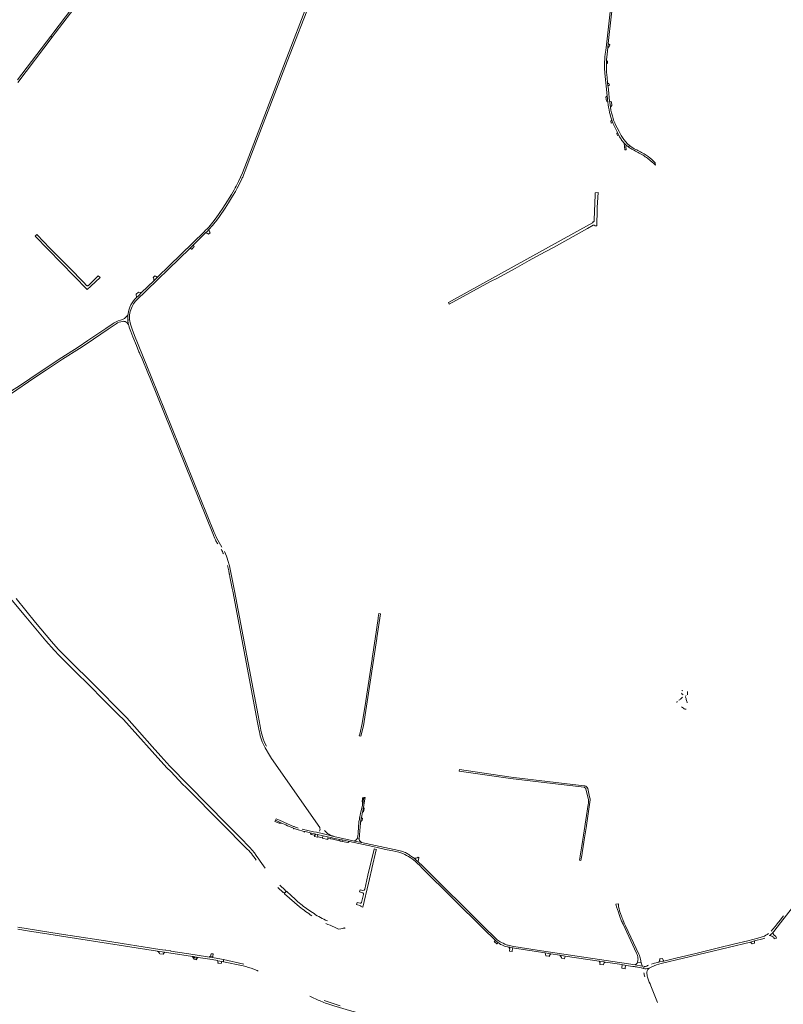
# Model space of a CAD drawing. Header units: metres. Extents: x 166325 to 190320, y 381923 to 404576.
# Tile 697 of 1056: x 175004 to 176462, y 392980 to 394860. Entities that reach past the tile are written whole.
import ezdxf

# ---------------------------------------------------------------- set-up
doc = ezdxf.new("R2010")
doc.units = ezdxf.units.M
for name, color, linetype, lineweight in [('B-WE-OG-WATER_BEEK-GV', 8, 'Continuous', 18), ('B-WE-OG-WATER_MEER-GV', 8, 'Continuous', 18), ('B-WE-VH-VERHARDING_ASFALT-GV', 8, 'Continuous', 18), ('B-WE-VH-VERHARDING_BETON-GV', 8, 'Continuous', 18), ('B-WE-VH-VERHARDING_BETONSTRAATSTEEN-GV', 8, 'Continuous', 18), ('B-WE-VH-VERHARDING_HALFVERHARDING-GV', 8, 'Continuous', 18), ('B-WE-VH-VERHARDING_STRAATBAKSTEEN-GV', 8, 'Continuous', 18)]:
    doc.layers.add(name, color=color, linetype=linetype, lineweight=lineweight)

msp = doc.modelspace()

# ---------------------------------------------------------------- linework, layer by layer
at = {"layer": 'B-WE-OG-WATER_BEEK-GV', "flags": 128}
for points in [[(174957.077, 393804.446), (174966.793, 393786.954), (174983.56, 393758.224), (174999.089, 393739.668), (175015.45, 393720.116), (175053.823, 393674.263), (175069.428, 393656.347), (175079.446, 393646.114), (175113.532, 393612.094), (175133.162, 393592.501), (175142.083, 393583.598), (175158.272, 393567.398), (175192.448, 393533.083), (175193.307, 393532.19), (175201.776, 393523.865), (175256.749, 393462.868), (175285.01, 393431.983), (175292.175, 393424.61), (175315.379, 393399.935), (175320.965, 393394.983), (175390.783, 393324.239), (175435.5, 393279.357)], [(175472.316, 393240.283), (175462.89, 393253.847), (175460.14, 393257.586), (175455.276, 393264.468), (175451.845, 393269.43), (175447.467, 393274.354), (175443.051, 393279.457), (175436.415, 393286.801), (175431.586, 393291.87), (175423.989, 393299.618), (175419.685, 393304.099), (175398.878, 393325.138), (175290.695, 393434.795), (175273.265, 393454.194), (175256.987, 393472.624), (175208.623, 393527.088), (175138.762, 393597.006), (175104.67, 393631.176), (175091.125, 393644.54), (175077.23, 393658.467), (175064.45, 393672.661), (175034.376, 393709.429), (174997.096, 393754.862)], [(175496.511, 393203.677), (175506.718, 393193.875), (175506.834, 393193.776), (175507.33, 393194.354), (175508.123, 393193.669), (175508.73, 393193.145), (175509.103, 393192.823), (175509.402, 393192.582), (175512.505, 393196.02), (175512.35, 393196.164), (175512.29, 393196.219), (175512.223, 393196.28), (175511.811, 393196.653), (175511.523, 393196.913), (175511.317, 393197.1), (175510.583, 393197.764), (175510.49, 393197.848), (175511.016, 393198.417), (175510.923, 393198.502), (175500.302, 393207.847)], [(175522.101, 393188.229), (175513.694, 393196.014), (175513.384, 393196.072), (175512.942, 393196.086), (175512.505, 393196.02), (175509.402, 393192.582), (175509.336, 393192.22), (175509.348, 393191.852), (175509.44, 393191.495), (175509.606, 393191.166), (175509.652, 393191.1), (175537.983, 393166.653)], [(175604.755, 393127.758), (175612.521, 393123.67), (175625.06, 393126.019)], [(175625.06, 393126.019), (175622.372, 393127.159)]]:
    msp.add_lwpolyline(points, dxfattribs=at)
at = {"layer": 'B-WE-OG-WATER_BEEK-GV'}
for points in [[(175435.5, 393279.357, -0.06690363), (175455.27, 393255.468)], [(175543.083, 393169.496, -0.01865657), (175522.101, 393188.229)], [(175537.983, 393166.653, 0.03019486), (175561.791, 393149.426)], [(175565.742, 393153.458, -0.02080808), (175543.083, 393169.496)], [(175591.165, 393139.663, -0.0444757), (175565.742, 393153.458)], [(175588.244, 393134.92, 0.01394386), (175604.755, 393127.758)]]:
    msp.add_lwpolyline(points, format="xyb", dxfattribs=at)
at = {"layer": 'B-WE-OG-WATER_MEER-GV'}
for points in [[(176269.148, 393566.389, 0.00515342), (176263.952, 393562.068)], [(176267.128, 393574.431, 0.02838351), (176270.286, 393570.928)], [(176275.374, 393565.76, -0.21340101), (176275.035, 393567.92)], [(176275.498, 393569.687, -0.20565415), (176276.394, 393570.073)], [(176278.925, 393570.878, 0.009105), (176278.575, 393577.247)], [(176259.406, 393558.367, 0.31415868), (176258.266, 393556.381)], [(176263.017, 393561.364, -0.08381018), (176262.241, 393561.007)], [(176267.539, 393548.075, 0.00579271), (176270.838, 393545.51)], [(176276.362, 393562.133, -0.02960794), (176275.698, 393564.433)], [(176277.675, 393558.563, 0.03335451), (176276.362, 393562.133)], [(176278.184, 393556.001, 0.10819086), (176277.675, 393558.563)], [(176270.838, 393545.51, 0.20165655), (176276.214, 393543.508)]]:
    msp.add_lwpolyline(points, format="xyb", dxfattribs=at)
at = {"layer": 'B-WE-OG-WATER_MEER-GV', "flags": 128}
for points in [[(176268.502, 393579.231), (176267.58, 393579.367)], [(176268.839, 393579.085), (176268.502, 393579.231)]]:
    msp.add_lwpolyline(points, dxfattribs=at)
at = {"layer": 'B-WE-VH-VERHARDING_ASFALT-GV', "flags": 128}
for points in [[(175223.673, 395040.066), (175217.561, 395033.562), (175216.165, 395032.012), (175210.831, 395025.252), (175146.141, 394937.75), (175069.314, 394835.979), (175063.501, 394828.279), (175065.94, 394826.341), (175071.756, 394834.02), (175130.311, 394911.341), (175146.081, 394932.471), (175210.161, 395019.163)], [(176136.372, 394891.661), (176142.586, 394947.268), (176139.218, 394947.33), (176137.151, 394929.824), (176135.93, 394919.383), (176132.803, 394892.22), (176123.29, 394806.115), (176122.689, 394801.899), (176121.749, 394793.717)], [(175431.02, 394562.971), (175435.73, 394574.741), (175440.336, 394586.553), (175510.221, 394768.411), (175566.503, 394914.331), (175563.148, 394915.488), (175555.829, 394896.507), (175510.551, 394779.09), (175441.171, 394598.78), (175429.081, 394567.721), (175425.501, 394559.411), (175421.531, 394551.191), (175417.081, 394542.281), (175415.212, 394538.632), (175413.251, 394535.032), (175408.061, 394526.091), (175396.331, 394507.031), (175391.678, 394499.99), (175384.921, 394490.09), (175378.811, 394481.561), (175372.591, 394473.34), (175367.531, 394467.281)], [(176123.828, 394770.472), (176123.833, 394772.222), (176123.914, 394775.484), (176124.035, 394778.586), (176124.197, 394781.687), (176124.283, 394783.064), (176125.234, 394793.789), (176126.528, 394806.213), (176127.44, 394814.225), (176133.252, 394865.311), (176136.372, 394891.661)], [(176120.422, 394767.723), (176120.519, 394765.895), (176120.894, 394758.841), (176121.001, 394757.75), (176125.274, 394714.18), (176125.798, 394708.833), (176126.06, 394706.162), (176126.405, 394703.621), (176126.584, 394702.308)], [(176131.692, 394692.853), (176131.645, 394693.16), (176130.314, 394701.777), (176130.003, 394704.605), (176127.662, 394725.908), (176126.997, 394731.958), (176126.871, 394733.11), (176126.217, 394739.06), (176125.039, 394749.778), (176124.544, 394754.586), (176124.178, 394759.406)], [(176134.116, 394668.325), (176135.025, 394665.869), (176135.985, 394663.432), (176136.965, 394661.086), (176137.993, 394658.76), (176144.851, 394644.82), (176147.524, 394639.387), (176149.063, 394636.258)], [(176147.975, 394646.379), (176140.899, 394660.646)], [(176153.376, 394629.492), (176154.113, 394628.534), (176154.992, 394627.391), (176156.79, 394625.261), (176157.847, 394624.097)], [(176162.34, 394619.751), (176165.844, 394616.919), (176168.155, 394619.562)], [(175226.378, 394323.938), (175328.376, 394423.264), (175335.558, 394430.258), (175347.421, 394441.81), (175353.113, 394447.264), (175358.73, 394452.795), (175361.478, 394455.557), (175365.123, 394459.576), (175371.882, 394467.034), (175374.579, 394470.219), (175380.111, 394477.37), (175385.191, 394484.341), (175395.978, 394500), (175402.521, 394510.281), (175410.17, 394522.751), (175415.67, 394532.031), (175419.061, 394538.341), (175423.861, 394547.911), (175427.731, 394555.841)], [(175355.774, 394454.913), (175267.429, 394368.785)], [(175267.429, 394368.785), (175260.039, 394361.581), (175236.679, 394338.807), (175230.661, 394332.94), (175227.179, 394329.606)], [(175213.921, 394285.127), (175213.664, 394286.72), (175210.225, 394286.136)], [(175210.225, 394286.136), (175213.664, 394286.72)], [(175211.562, 394277.801), (175212.239, 394275.283), (175213.371, 394271.311), (175215.787, 394264.834), (175219.936, 394254.635), (175226.648, 394238.136), (175231.637, 394225.872), (175232.547, 394223.749), (175234.096, 394220.341), (175236.145, 394215.853), (175249.701, 394182.531), (175252.031, 394177.161), (175373.801, 393875.69), (175375.987, 393870.574), (175377.393, 393867.292), (175378.63, 393864.811), (175381.574, 393859.81), (175381.921, 393859.22)], [(175223.031, 394257.311), (175218.531, 394268.91)], [(175377.061, 393877.058), (175375.365, 393881.253), (175255.171, 394178.561), (175223.031, 394257.311)], [(175390.041, 393853.149), (175384.527, 393862.127), (175379.671, 393871.03)], [(175400.479, 393817.884), (175402.92, 393807.91), (175404.079, 393802.06), (175404.185, 393801.759), (175405.22, 393796.59), (175409.501, 393774.19), (175410.521, 393769.22), (175457.731, 393518.591), (175460.38, 393505.531), (175461.66, 393499.635), (175462.231, 393497.16)], [(175467.161, 393491.876), (175465.071, 393500.35), (175464.34, 393503.661), (175462.736, 393511.488), (175458.84, 393531.911), (175414.051, 393769.91), (175409.091, 393795.22), (175405.841, 393811.06), (175405.127, 393814.281), (175404.281, 393817.469), (175401.341, 393827.31)], [(176442.296, 393117.971), (176443.608, 393119.426), (176456.319, 393136.153), (176563.512, 393273.311), (176580.004, 393295.533), (176588.834, 393307.428), (176599.71, 393322.617), (176611.139, 393339.194), (176618.087, 393349.532), (176640.564, 393385.36), (176668.593, 393432.772), (176674.205, 393442.266), (176684.833, 393460.638), (176709.236, 393502.123), (176736.599, 393549.135), (176761.462, 393591.377), (176785.404, 393632.584), (176809.262, 393673.172), (176816.075, 393685.474)], [(175474.265, 393466.539), (175478.771, 393458.97), (175484.66, 393449.78), (175576.576, 393317.962)], [(175654.271, 393326.472), (175654.54, 393328.399), (175655.044, 393331.458), (175655.64, 393334.5), (175656.063, 393336.248), (175656.213, 393337.009), (175658.268, 393347.376), (175658.642, 393349.262), (175659.36, 393352.92), (175659.616, 393354.254), (175659.92, 393355.837), (175662.391, 393368.719), (175663.494, 393374.893), (175661.001, 393375.439), (175660.782, 393374.261), (175660.575, 393373.148), (175660.431, 393372.376), (175658.799, 393363.599), (175658.234, 393360.557), (175654.643, 393344.347), (175652.75, 393335.47)], [(175526.504, 393319.968), (175515.031, 393324.91), (175499.584, 393332.033), (175496.968, 393333.141), (175493.67, 393334.751), (175492.167, 393332.002), (175500.104, 393328.3), (175505.566, 393325.752), (175511.81, 393322.84), (175515.421, 393321.114), (175519.085, 393319.502), (175526.723, 393316.523), (175527.898, 393316.068)], [(175651.17, 393327.002), (175650.63, 393320.06), (175649.835, 393306.688), (175649.223, 393301.068), (175648.862, 393299.222), (175648.166, 393296.605), (175652.227, 393295.826), (175652.801, 393303.78), (175653.67, 393319.13), (175654.271, 393326.472)], [(175535.464, 393313.472), (175535.899, 393313.351), (175544.513, 393310.96), (175546.689, 393310.357), (175547.356, 393310.172), (175548.135, 393309.961), (175556.863, 393308.352), (175558.371, 393307.996), (175569.431, 393305.384), (175572.602, 393304.635), (175583.515, 393302.058), (175591.753, 393300.114), (175598.751, 393298.601), (175602.28, 393297.838), (175615.089, 393295.069), (175619.772, 393294.057), (175633.69, 393291.048), (175677.721, 393281.529), (175688.854, 393279.122), (175705.191, 393275.59), (175715.98, 393273.34), (175727.531, 393270.56), (175731.29, 393269.525), (175735.003, 393268.338)], [(175727.94, 393273.81), (175656.699, 393289.278), (175642.913, 393292.124), (175626.7, 393295.63), (175605.866, 393300.342), (175583.702, 393305.777), (175570.386, 393308.962), (175564.893, 393309.832), (175542.916, 393314.47)], [(175570.386, 393308.962), (175583.702, 393305.777), (175605.866, 393300.342), (175603.134, 393301.136)], [(175653.55, 393173.215), (175648.385, 393174.838), (175646.864, 393170.758), (175646.934, 393170.738), (175655.22, 393168.365), (175654.916, 393167.06), (175659.036, 393166.093), (175669.498, 393211.385), (175669.937, 393212.207), (175670.776, 393215.909), (175670.715, 393216.562), (175671.55, 393219.926), (175671.741, 393220.176), (175676.172, 393239.072), (175676.106, 393239.722), (175684.625, 393275.5), (175684.716, 393275.884), (175680.433, 393276.909), (175680.35, 393276.236), (175668.658, 393226.711), (175662.568, 393200.352), (175662.557, 393200.302)], [(175764.462, 393252.492), (175761.049, 393255.721), (175756.808, 393259.14), (175753.941, 393261.25), (175748.3, 393265.41)], [(175762.471, 393249.97), (175767.434, 393245.131), (175772.087, 393240.526), (175889.252, 393124.569), (175910.832, 393103.433), (175912.718, 393101.683), (175916.109, 393098.782), (175917.612, 393097.633)], [(175910.84, 393107.84), (175891.631, 393126.56), (175773.311, 393244.12), (175764.462, 393252.492)], [(175659.185, 393197.409), (175653.878, 393199.127), (175652.616, 393195.04), (175659.06, 393192.933)], [(175660.381, 393190.264), (175656.696, 393174.7)], [(175656.696, 393174.7), (175656.653, 393174.516)], [(176147.261, 393172.351), (176141.647, 393171.329)], [(176157.998, 393135.265), (176157.159, 393137.13), (176155.642, 393140.5), (176154.924, 393142.362), (176154.013, 393144.725), (176153.043, 393147.243), (176152.593, 393148.41), (176149.125, 393159.142), (176148.062, 393162.879)], [(176148.282, 393151.63), (176150.13, 393146.326), (176152.083, 393141.059)], [(176155.613, 393133.28), (176181.393, 393078.028)], [(176185.842, 393075.88), (176160.483, 393130.091), (176157.998, 393135.265)], [(176461.973, 393149.22), (176455.413, 393140.91), (176449.957, 393133.863), (176446.238, 393129.222), (176441.522, 393123.558), (176438.708, 393120.312)], [(175000.237, 393123.573), (175018.912, 393120.525), (175267.161, 393081.983), (175280.358, 393079.947), (175333.536, 393071.723), (175335.252, 393071.45), (175344.351, 393069.999), (175371.464, 393065.806), (175381.614, 393063.964), (175381.548, 393063.452), (175382.237, 393063.327), (175389.626, 393061.986), (175389.753, 393062.413), (175390.692, 393062.242), (175393.213, 393061.699), (175392.756, 393065.702), (175375.43, 393069.09), (175372.042, 393069.643), (175366.256, 393070.566), (175362.455, 393071.173), (175326.506, 393076.673), (175322.562, 393077.276), (175292.22, 393081.917), (175292.282, 393082.323), (175282.604, 393084.035), (175281.688, 393084.155), (175281.613, 393083.688), (175271.407, 393085.313), (175167.76, 393101.28), (175079.414, 393115.159), (175000.317, 393127.439)], [(176442.29, 393117.036), (176442.296, 393117.971)], [(175930.189, 393095.311), (175926.742, 393096.839), (175923.358, 393098.502)], [(176422.944, 393109.573), (176419.261, 393108.328), (176412.744, 393106.573), (176393.874, 393101.492), (176366.398, 393095.018), (176340.134, 393088.698), (176294.489, 393077.687), (176259.167, 393069.329), (176246.073, 393066.169), (176233.225, 393063.069), (176225.41, 393061.183), (176223.88, 393060.806), (176212.978, 393058.119), (176209.881, 393057.268)], [(176224.075, 393057.298), (176228.225, 393058.423), (176398.653, 393099.356), (176406.652, 393101.42), (176422.715, 393105.573), (176426.415, 393106.905)], [(176435.581, 393111.841), (176436.456, 393111.701)], [(176439.491, 393110.574), (176441.792, 393109.35)], [(176443.776, 393107.444), (176444.024, 393106.726)], [(176444.024, 393106.726), (176444.154, 393106.349), (176444.232, 393106.009), (176444.364, 393105.428), (176448.657, 393106.601), (176448.106, 393108.616)], [(175937.659, 393089.504), (175939.535, 393089.191), (175941.421, 393088.94), (175945.264, 393088.266), (175948.55, 393087.69), (176007.015, 393078.542), (176017.502, 393076.901), (176035.179, 393074.144), (176045.368, 393072.598), (176110.304, 393062.75), (176119.337, 393061.38), (176121.569, 393060.999), (176126.77, 393060.11), (176153.217, 393056.101), (176161.83, 393054.795), (176174.4, 393052.89), (176174.638, 393052.862), (176176.02, 393052.688), (176177.411, 393052.489), (176178.806, 393052.264), (176180.201, 393052.016), (176181.592, 393051.744), (176183.185, 393051.401), (176186.758, 393050.691), (176190.071, 393050.033)], [(176194.235, 393052.939), (176192.222, 393053.288), (176178.63, 393055.654), (176000.081, 393082.729), (175959.205, 393089.105), (175946.858, 393091.031)], [(175431.737, 393057.276), (175392.756, 393065.702), (175393.213, 393061.699), (175430.209, 393053.79)], [(176183.518, 393061.459), (176183.367, 393060.972), (176190.341, 393059.873), (176188.879, 393066.276), (176188.223, 393069.181), (176187.713, 393071.004)], [(176190.671, 393049.878), (176194.896, 393048.782), (176196.072, 393052.686)], [(176204.877, 393048.881), (176204.141, 393048.75), (176202.316, 393048.564), (176199.487, 393048.412), (176197.072, 393048.455), (176194.896, 393048.782), (176190.671, 393049.878)], [(176196.072, 393052.686), (176194.896, 393048.782), (176197.072, 393048.455), (176199.487, 393048.412), (176202.316, 393048.564), (176204.141, 393048.75), (176204.877, 393048.881)], [(176221.137, 392983.622), (176208.505, 393015.913), (176207.146, 393019.474), (176205.812, 393022.881), (176203.268, 393030.525)], [(175590.374, 392981.722), (175603.283, 392977.418), (175614.143, 392974.122), (175626.964, 392970.827), (175626.835, 392970.344), (175637.82, 392967.402), (175727.017, 392943.883), (175740.976, 392939.879), (175767.331, 392932.127), (175833.78, 392911.363), (175833.91, 392911.321), (175848.174, 392906.755), (176129.701, 392819.54)]]:
    msp.add_lwpolyline(points, dxfattribs=at)
at = {"layer": 'B-WE-VH-VERHARDING_ASFALT-GV'}
for points in [[(176121.749, 394793.717, 0.033044), (176120.439, 394774.41)], [(176120.439, 394774.41, 0.01450604), (176120.422, 394767.723)], [(176124.178, 394759.406, -0.01536415), (176123.828, 394770.472)], [(176126.584, 394702.308, 0.01362603), (176129.881, 394682.859)], [(176129.881, 394682.859, 0.03020655), (176134.116, 394668.325)], [(176136.82, 394670.97, -0.04084858), (176131.692, 394692.853)], [(176140.899, 394660.646, -0.02935853), (176136.82, 394670.97)], [(176157.116, 394631.422, -0.0375118), (176147.975, 394646.379)], [(176149.063, 394636.258, 0.03329292), (176153.376, 394629.492)], [(176162.961, 394624.389, -0.02485199), (176157.116, 394631.422)], [(176168.155, 394619.562, -0.04161892), (176162.961, 394624.389)], [(175428.018, 394556.133, 0.02194417), (175431.02, 394562.971)], [(175427.731, 394555.841, 0.42312804), (175428.018, 394556.133)], [(175367.531, 394467.281, -0.02822772), (175355.774, 394454.913)], [(175227.179, 394329.606, 0.16982389), (175210.661, 394298.433)], [(175220.05, 394315.188, -0.08409935), (175226.378, 394323.938)], [(175213.411, 394290.559, -0.06093714), (175214.89, 394302.688)], [(175214.89, 394302.688, -0.05278736), (175220.05, 394315.188)], [(175210.225, 394286.136, 0.03947634), (175211.562, 394277.801)], [(175213.664, 394286.72, -0.03309231), (175213.411, 394290.559)], [(175218.531, 394268.91, -0.05525544), (175213.921, 394285.127)], [(175379.671, 393871.03, -0.02454719), (175377.061, 393877.058)], [(175388.339, 393849.136, -0.02661574), (175392.919, 393840.192)], [(175401.341, 393827.31, 0.04047747), (175394.692, 393844.627)], [(175462.231, 393497.16, 0.04564611), (175466.876, 393481.54)], [(175474.731, 393472.999, -0.05817853), (175467.161, 393491.876)], [(175466.876, 393481.54, 0.03019447), (175474.265, 393466.539)], [(175652.75, 393335.47, 0.0217218), (175651.17, 393327.002)], [(175528.805, 393319.07, -0.00526176), (175526.504, 393319.968)], [(175527.898, 393316.068, 0.01715759), (175535.464, 393313.472)], [(175535.62, 393316.746, -0.01611794), (175528.805, 393319.07)], [(175576.576, 393317.962, -0.23696115), (175576.259, 393311.155)], [(175594.001, 393305.126, -0.06050771), (175585.552, 393312.443)], [(175603.134, 393301.136, -0.07337208), (175594.001, 393305.126)], [(175732.965, 393272.594, 0.02387883), (175727.94, 393273.81)], [(175742.336, 393268.881, 0.04618576), (175732.965, 393272.594)], [(175735.003, 393268.338, -0.05841296), (175749.593, 393260.368)], [(175748.3, 393265.41, 0.02766391), (175742.336, 393268.881)], [(175749.593, 393260.368, -0.03806314), (175762.471, 393249.97)], [(175659.06, 393192.933, -0.34434582), (175660.381, 393190.264)], [(175662.557, 393200.302, -0.33213729), (175659.185, 393197.409)], [(175656.653, 393174.516, -0.30838329), (175653.55, 393173.215)], [(176141.647, 393171.329, -0.02126816), (176148.282, 393151.63)], [(176147.145, 393166.798, -0.11345158), (176147.261, 393172.351)], [(176148.062, 393162.879, -0.03549516), (176147.145, 393166.798)], [(176152.083, 393141.059, 0.02676829), (176155.613, 393133.28)], [(176433.448, 393115.335, -0.05618328), (176422.944, 393109.573)], [(176442.296, 393117.971, -0.04258497), (176435.581, 393111.841)], [(176443.462, 393113.249, -0.24870619), (176442.29, 393117.036)], [(175915.669, 393103.691, -0.04254063), (175910.84, 393107.84)], [(175923.358, 393098.502, -0.03166444), (175915.669, 393103.691)], [(175917.612, 393097.633, 0.06347212), (175926.553, 393092.719)], [(176434.935, 393111.353, 0.00346017), (176435.581, 393111.841)], [(176436.456, 393111.701, -0.06684537), (176439.491, 393110.574)], [(176441.792, 393109.35, -0.17685454), (176443.776, 393107.444)], [(176446.041, 393110.843, -0.05035306), (176443.462, 393113.249)], [(176448.106, 393108.616, 0.11790168), (176446.041, 393110.843)], [(175926.553, 393092.719, 0.04995704), (175937.659, 393089.504)], [(175936.479, 393093.031, -0.06392538), (175930.189, 393095.311)], [(175946.858, 393091.031, -0.01656935), (175936.479, 393093.031)], [(176181.393, 393078.028, -0.09998122), (176184.133, 393068.629)], [(176184.133, 393068.629, -0.10055974), (176183.518, 393061.459)], [(176187.713, 393071.004, 0.01824233), (176185.842, 393075.88)], [(175430.209, 393053.79, -0.02137915), (175450.867, 393047.376)], [(175450.867, 393047.376, -0.03127208), (175459.209, 393043.785)], [(176190.071, 393050.033, -0.02192568), (176190.671, 393049.878)], [(176195.57, 393040.236, 0.08561535), (176197.162, 393032.668)], [(176200.852, 393053.376, -0.10166906), (176196.072, 393052.686)], [(176200.945, 393038.696, -0.27573088), (176204.877, 393048.881)], [(176204.387, 393055.149, 0.01051692), (176200.852, 393053.376)], [(176204.877, 393048.881, -0.0467054), (176206.556, 393049.959)], [(176206.556, 393049.959, -0.06057359), (176224.075, 393057.298)], [(176203.268, 393030.525, -0.03927692), (176200.945, 393038.696)], [(175557.791, 392996.064, 0.01734024), (175578.943, 392986.233)], [(175578.943, 392986.233, 0.01500468), (175590.374, 392981.722)], [(175615.651, 392977.768, -0.02379051), (175585.42, 392987.703)]]:
    msp.add_lwpolyline(points, format="xyb", dxfattribs=at)
at = {"layer": 'B-WE-VH-VERHARDING_ASFALT-GV', "flags": 128}
msp.add_lwpolyline([(175337.474, 393068.854), (175341.245, 393068.522), (175344.351, 393069.999), (175335.252, 393071.45)], close=True, dxfattribs=at)
at = {"layer": 'B-WE-VH-VERHARDING_BETON-GV'}
for points in [[(176162.34, 394619.751, -0.02590639), (176157.847, 394624.097)], [(176161.021, 394617.994, -0.30104686), (176162.34, 394619.751)]]:
    msp.add_lwpolyline(points, format="xyb", dxfattribs=at)
at = {"layer": 'B-WE-VH-VERHARDING_BETON-GV', "flags": 128}
msp.add_lwpolyline([(176157.847, 394624.097), (176158.49, 394617.836), (176159.181, 394611.1), (176161.721, 394611.169), (176161.021, 394617.994)], dxfattribs=at)
for points in [[(176085.69, 393395.896), (176084.983, 393396.353), (176084.495, 393396.606), (176083.718, 393397.001), (176082.909, 393397.324), (176082.073, 393397.571), (176081.471, 393397.699), (176011.551, 393405.879), (175946.993, 393413.433), (175937.591, 393414.533), (175843.483, 393428.437), (175843.051, 393425.635), (175940.581, 393411.272), (176009.847, 393403.187), (176081.213, 393394.856), (176084.32, 393392.597), (176084.561, 393391.669), (176089.998, 393370.738), (176089.697, 393364.404), (176089.688, 393364.206), (176089.291, 393361.801), (176080.113, 393302.998), (176076.991, 393282.992), (176074.342, 393267.796), (176073.551, 393263.261), (176072.254, 393255.819), (176075.247, 393255.231), (176076.813, 393264.474), (176077.486, 393268.446), (176077.851, 393270.108), (176078.932, 393276.911), (176081.732, 393294.526), (176085.057, 393317.114), (176092.971, 393370.887), (176092.818, 393372.702), (176092.558, 393374.329), (176091.906, 393376.728), (176088.262, 393392.424), (176088.068, 393392.922), (176087.83, 393393.418), (176087.555, 393393.895), (176087.245, 393394.349), (176086.901, 393394.779), (176086.526, 393395.182), (176086.122, 393395.555)], [(176406.709, 393098.254), (176406.667, 393098.899), (176406.665, 393100.564), (176406.652, 393101.42), (176398.653, 393099.356), (176399.305, 393098.802), (176399.801, 393098.429), (176400.494, 393097.796), (176400.91, 393097.335), (176401.291, 393096.844), (176401.496, 393096.534), (176401.634, 393096.326), (176401.969, 393095.719), (176406.873, 393096.919), (176406.723, 393098.14)], [(175373.508, 393076.561), (175369.259, 393076.722), (175368.378, 393072.394), (175372.477, 393071.769)]]:
    msp.add_lwpolyline(points, close=True, dxfattribs=at)
at = {"layer": 'B-WE-VH-VERHARDING_BETONSTRAATSTEEN-GV', "flags": 128}
for points in [[(176130.147, 394811.786), (176127.44, 394814.225), (176126.528, 394806.213), (176129.254, 394808.381)], [(176128.796, 394738.033), (176128.095, 394738.312), (176126.217, 394739.06), (176126.871, 394733.11), (176128.617, 394734.135), (176129.639, 394734.734)], [(176125.274, 394714.18), (176122.768, 394712.184), (176124.19, 394704.164), (176124.739, 394704.03), (176126.405, 394703.621), (176126.06, 394706.162), (176125.798, 394708.833)], [(176133.574, 394703.279), (176130.003, 394704.605), (176130.314, 394701.777), (176131.645, 394693.16), (176134.419, 394696.152)], [(176144.851, 394644.82), (176143.57, 394642.424), (176144.871, 394638.528), (176147.524, 394639.387)], [(175365.991, 394455.074), (175365.675, 394456.021), (175365.42, 394457.451), (175365.123, 394459.576), (175361.478, 394455.557), (175358.73, 394452.795), (175360.665, 394452.447), (175361.947, 394452.26), (175362.754, 394451.966), (175363.389, 394451.28), (175363.551, 394451.105), (175364.411, 394450.176), (175367.741, 394453.104), (175366.908, 394454.042)], [(175337.225, 394426.933), (175336.417, 394428.245), (175335.928, 394429.243), (175335.558, 394430.258), (175328.376, 394423.264), (175329.577, 394422.937), (175331.043, 394422.44), (175331.866, 394421.947), (175332.393, 394421.631)], [(175267.429, 394368.785), (175265.309, 394369.268), (175264.123, 394369.639), (175262.788, 394370.326), (175262.07, 394370.718), (175258.885, 394367.85), (175259.202, 394367.091), (175259.229, 394366.927), (175259.777, 394365.589), (175259.927, 394364.026), (175260.039, 394361.581)], [(175227.179, 394329.606), (175230.661, 394332.94), (175236.679, 394338.807), (175230.498, 394340.049), (175226.111, 394335.753)], [(175660.119, 393347.646), (175661.514, 393354.085), (175659.92, 393355.837), (175659.616, 393354.254), (175659.36, 393352.92), (175658.642, 393349.262), (175658.268, 393347.376)], [(175658.429, 393335.01), (175657.649, 393335.533), (175657.352, 393335.732), (175656.595, 393336.459), (175656.213, 393337.009), (175656.063, 393336.248), (175655.64, 393334.5), (175655.044, 393331.458), (175654.54, 393328.399), (175655.579, 393329.763), (175656.652, 393330.599), (175657.787, 393331.483)], [(175567.383, 393303.54), (175569.431, 393305.384), (175558.371, 393307.996), (175559.17, 393306.726), (175560.404, 393304.765), (175566.793, 393303.008)], [(175916.109, 393098.782), (175912.718, 393101.683), (175910.832, 393103.433), (175910.886, 393102.003), (175910.797, 393101.546), (175910.629, 393101.132), (175910.376, 393100.742), (175910.051, 393100.408), (175909.665, 393100.144), (175914.814, 393095.769), (175915.063, 393096.075), (175915.443, 393096.449), (175915.857, 393096.784), (175916.301, 393097.076), (175916.773, 393097.324), (175917.612, 393097.633)], [(175277.95, 393076.115), (175278.801, 393077.853), (175280.288, 393079.5), (175280.358, 393079.947), (175267.161, 393081.983), (175267.075, 393081.429), (175267.973, 393081.059), (175268.479, 393080.684), (175269.202, 393080.084), (175269.699, 393079.39), (175270.704, 393077.99), (175271.268, 393077.06)], [(175944.666, 393086.407), (175945.264, 393088.266), (175941.421, 393088.94), (175939.535, 393089.191), (175937.659, 393089.504), (175939.308, 393086.487), (175939.132, 393083.184), (175939.068, 393081.986), (175944.202, 393081.346), (175944.295, 393082.36)], [(176016.491, 393075.655), (176016.965, 393076.303), (176017.502, 393076.901), (176007.015, 393078.542), (176008.355, 393073.124), (176014.025, 393072.08), (176015.193, 393071.927), (176015.297, 393072.693), (176015.483, 393073.474), (176015.746, 393074.233), (176016.083, 393074.963)], [(175341.25, 393065.009), (175341.186, 393066.713), (175343.335, 393068.847), (175344.272, 393069.49), (175344.351, 393069.999), (175341.245, 393068.522), (175337.474, 393068.854), (175335.252, 393071.45), (175333.536, 393071.723), (175333.945, 393071.202), (175336.403, 393068.073), (175336.38, 393066.278)], [(175368.378, 393072.394), (175367.663, 393071.897), (175367.037, 393071.461), (175366.318, 393070.961), (175366.294, 393070.807), (175368.259, 393070.505), (175372.082, 393069.895), (175372.477, 393071.769)], [(176045.368, 393072.598), (176035.179, 393074.144), (176038.286, 393069.792), (176038.242, 393068.276), (176044.177, 393067.34)], [(176121.569, 393060.999), (176119.337, 393061.38), (176110.304, 393062.75), (176111.922, 393059.843), (176111.59, 393057.505), (176111.47, 393056.66), (176118.214, 393055.716), (176118.379, 393056.429), (176118.691, 393057.782), (176118.98, 393059.036)]]:
    msp.add_lwpolyline(points, close=True, dxfattribs=at)
for points in [[(175660.782, 393374.261), (175658.528, 393374.681), (175658.311, 393373.625), (175657.987, 393372.048), (175657.351, 393367.768)], [(175658.234, 393360.557), (175658.799, 393363.599), (175660.431, 393372.376), (175660.575, 393373.148), (175660.782, 393374.261)], [(175505.566, 393325.752), (175500.104, 393328.3), (175492.167, 393332.002), (175491.026, 393329.638), (175498.98, 393326.219)], [(175646.195, 393294.676), (175643.73, 393292.759), (175642.913, 393292.124), (175656.699, 393289.278), (175656.04, 393289.884), (175652.685, 393292.966)], [(175652.685, 393292.966), (175652.227, 393295.826), (175648.166, 393296.605), (175647.375, 393295.384)], [(176182.063, 393058.444), (176178.684, 393056.009), (176178.63, 393055.654), (176192.222, 393053.288), (176192.348, 393054.016), (176190.341, 393059.873), (176183.367, 393060.972)], [(176153.876, 393054.375), (176153.838, 393053.573), (176153.631, 393052.214), (176153.456, 393051.06), (176153.437, 393050.934), (176153.247, 393049.685), (176153.169, 393049.177), (176159.586, 393048.409), (176159.636, 393048.792), (176159.8, 393050.049), (176159.816, 393050.169), (176159.984, 393051.46)], [(176161.83, 393054.795), (176153.217, 393056.101)], [(176159.984, 393051.46), (176160.225, 393053.304), (176160.277, 393053.459)]]:
    msp.add_lwpolyline(points, dxfattribs=at)
at = {"layer": 'B-WE-VH-VERHARDING_BETONSTRAATSTEEN-GV'}
for points in [[(175657.351, 393367.768, -0.05999365), (175658.224, 393365.547)], [(175658.224, 393365.547, -0.088176), (175658.234, 393360.557)], [(175498.98, 393326.219, -0.13467003), (175505.566, 393325.752)], [(175647.375, 393295.384, -0.2594716), (175646.195, 393294.676)], [(176183.045, 393060.063, -0.08414204), (176182.063, 393058.444)], [(176183.367, 393060.972, -0.01346073), (176183.045, 393060.063)], [(176153.217, 393056.101, -0.14545505), (176153.876, 393054.375)], [(176160.277, 393053.459, -0.25371953), (176161.83, 393054.795)]]:
    msp.add_lwpolyline(points, format="xyb", dxfattribs=at)
at = {"layer": 'B-WE-VH-VERHARDING_HALFVERHARDING-GV', "flags": 128}
for points in [[(175000.061, 394740.08), (175065.94, 394826.341), (175063.501, 394828.279), (175000.026, 394744.746)], [(176177.175, 394613.548), (176174.053, 394615.411), (176171.351, 394617.138), (176169.706, 394618.288), (176168.155, 394619.562), (176165.844, 394616.919)], [(176202.472, 394595.334), (176208.323, 394590.565), (176210.508, 394588.634), (176215.25, 394584.438), (176216.234, 394583.594), (176217.743, 394582.333), (176217.276, 394585.558), (176217.082, 394586.885), (176210.47, 394592.981)], [(175184.562, 394281.414), (175180.142, 394278.544), (175168.3, 394270.158), (175133.738, 394247.234), (175115.457, 394234.61), (175084.463, 394214.862), (175041.216, 394186.108), (175005.37, 394162.188), (174986.503, 394150.189), (174972.844, 394141.234), (174972.083, 394140.818), (174974.652, 394137.11), (174988.469, 394146.135), (175031.121, 394175.492), (175055.213, 394191.537), (175085.718, 394211.975), (175117.896, 394232.303), (175130.834, 394240.766), (175172.783, 394268.909), (175182.302, 394275.417), (175188.18, 394279.315)], [(175210.407, 394279.133), (175211.562, 394277.801)], [(175756.808, 393259.14), (175761.049, 393255.721), (175764.462, 393252.492)], [(175766.054, 393259.258), (175766.24, 393259.659), (175764.413, 393261.319), (175764.247, 393261.204)]]:
    msp.add_lwpolyline(points, dxfattribs=at)
at = {"layer": 'B-WE-VH-VERHARDING_HALFVERHARDING-GV'}
for points in [[(176165.844, 394616.919, 0.03545098), (176174.815, 394611.307)], [(176174.815, 394611.307, -0.01098146), (176193.749, 394601.095)], [(176195.728, 394603.52, 0.00893102), (176177.175, 394613.548)], [(176193.749, 394601.095, -0.01796209), (176202.472, 394595.334)], [(176210.47, 394592.981, 0.05661078), (176195.728, 394603.52)], [(175200.213, 394287.524, 0.08101686), (175184.562, 394281.414)], [(175188.18, 394279.315, -0.09868943), (175199.896, 394284.051)], [(175199.896, 394284.051, -0.06463259), (175202.712, 394284.033)], [(175210.661, 394298.433, -0.23762646), (175200.213, 394287.524)], [(175202.712, 394284.033, -0.21906762), (175210.407, 394279.133)], [(175210.225, 394286.136, -0.05773716), (175210.661, 394298.433)], [(175764.247, 393261.204, -0.16483613), (175756.808, 393259.14)], [(175764.462, 393252.492, -0.09575748), (175766.054, 393259.258)]]:
    msp.add_lwpolyline(points, format="xyb", dxfattribs=at)
at = {"layer": 'B-WE-VH-VERHARDING_HALFVERHARDING-GV', "flags": 128}
for points in [[(176098.483, 394474.129), (176097.393, 394471.888), (175822.251, 394320.151), (175823.678, 394316.797), (175902.897, 394360.167), (175915.793, 394366.442), (175949.73, 394385.017), (175976.164, 394399.945), (175995.941, 394410.957), (176022.807, 394425.309), (176087.862, 394461.354), (176098.606, 394467.662), (176098.814, 394467.746), (176099.086, 394467.823), (176099.515, 394467.876), (176099.945, 394467.849), (176100.131, 394467.812), (176100.539, 394467.673), (176100.915, 394467.461), (176101.246, 394467.183), (176101.519, 394466.849), (176101.727, 394466.47), (176105.37, 394466.299), (176105.466, 394468.315), (176105.77, 394478.137), (176105.991, 394485.282), (176106.218, 394491.973), (176106.539, 394501.467), (176108.181, 394529.713), (176102.61, 394529.153), (176102.476, 394525.791), (176100.462, 394477.768), (176100.239, 394475.418), (176100.032, 394474.937), (176099.488, 394474.23), (176098.948, 394474.054), (176098.866, 394474.067)], [(175033.148, 394446.79), (175133, 394344.994), (175139.648, 394351.484), (175157.36, 394367.562), (175153.921, 394370.961), (175138.411, 394355.885), (175134.969, 394352.672), (175134.533, 394352.265), (175134.17, 394352.068), (175133.776, 394351.945), (175133.365, 394351.899), (175132.954, 394351.933), (175132.557, 394352.046), (175132.188, 394352.234), (175131.863, 394352.488), (175131.681, 394352.62), (175126.216, 394358.027), (175098.113, 394386.627), (175079.05, 394405.77), (175061.449, 394423.917), (175037.097, 394448.951), (175036.311, 394449.768)], [(175685.378, 393678.393), (175685.635, 393680.111), (175692.481, 393725.904), (175689.241, 393726.492), (175688.13, 393718.56), (175687.919, 393717.053), (175682.415, 393677.766), (175676.849, 393640.564), (175676.602, 393638.912), (175664.735, 393559.6), (175664.735, 393559.222), (175657.759, 393516.704), (175653.391, 393496.091), (175652.161, 393492.94), (175655.169, 393492.176), (175660.487, 393511.891)]]:
    msp.add_lwpolyline(points, close=True, dxfattribs=at)
at = {"layer": 'B-WE-VH-VERHARDING_STRAATBAKSTEEN-GV', "flags": 128}
for points in [[(176126.195, 394779.498), (176125.778, 394779.954), (176124.197, 394781.687), (176124.035, 394778.586), (176123.914, 394775.484), (176125.82, 394776.555)], [(176135.025, 394665.869), (176134.116, 394668.325), (176132.922, 394666.903), (176132.15, 394665.985), (176133.131, 394662.6), (176134.242, 394662.924), (176135.985, 394663.432)], [(175527.898, 393316.068), (175526.723, 393316.523), (175526.371, 393315.66), (175527.542, 393315.209)], [(175547.772, 393309.084), (175548.135, 393309.961), (175547.356, 393310.172), (175546.689, 393310.357), (175546.231, 393309.322)], [(175581.807, 393298.099), (175582.205, 393299.02), (175583.515, 393302.058), (175572.602, 393304.635), (175573.05, 393299.822)], [(175592.525, 393297.362), (175591.753, 393300.114), (175583.515, 393302.058), (175582.205, 393299.02), (175581.807, 393298.099), (175581.454, 393297.281), (175591.857, 393294.971), (175592.387, 393296.867)], [(175598.751, 393298.601), (175591.753, 393300.114), (175592.525, 393297.362), (175597.401, 393296.521)], [(175602.28, 393297.838), (175598.751, 393298.601), (175597.401, 393296.521), (175601.767, 393295.427), (175614.368, 393292.271), (175615.913, 393292.015), (175615.089, 393295.069)], [(175619.772, 393294.057), (175615.089, 393295.069), (175615.913, 393292.015), (175619.182, 393291.327)], [(175630.318, 393288.984), (175633.69, 393291.048), (175619.772, 393294.057), (175619.182, 393291.327)], [(175388.456, 393058.056), (175389.626, 393061.986), (175382.237, 393063.327), (175382.308, 393060.789), (175382.477, 393060.041), (175381.844, 393058.673), (175388.417, 393058.191)], [(176231.567, 393065.906), (176231.513, 393066.011), (176231.3, 393066.498), (176230.749, 393068.011), (176225.458, 393066.993), (176225.658, 393066.38), (176225.766, 393065.591), (176225.759, 393065.16), (176225.713, 393064.764), (176225.68, 393064.641), (176225.505, 393063.995), (176224.848, 393062.446), (176224.449, 393061.77), (176223.88, 393060.806), (176225.41, 393061.183), (176233.225, 393063.069), (176232.769, 393063.782), (176232.256, 393064.582)]]:
    msp.add_lwpolyline(points, close=True, dxfattribs=at)
at = {"layer": 'B-WE-VH-VERHARDING_STRAATBAKSTEEN-GV'}
msp.add_lwpolyline([(175567.987, 393303.463, 0.30376349), (175566.679, 393300.606)], format="xyb", dxfattribs=at)
at = {"layer": 'B-WE-VH-VERHARDING_STRAATBAKSTEEN-GV', "flags": 128}
for points in [[(175566.679, 393300.606), (175572.243, 393299.169), (175573.05, 393299.822), (175572.602, 393304.635), (175569.431, 393305.384), (175567.383, 393303.54)], [(175567.383, 393303.54), (175567.987, 393303.463)]]:
    msp.add_lwpolyline(points, dxfattribs=at)

doc.saveas('drawing.dxf')
